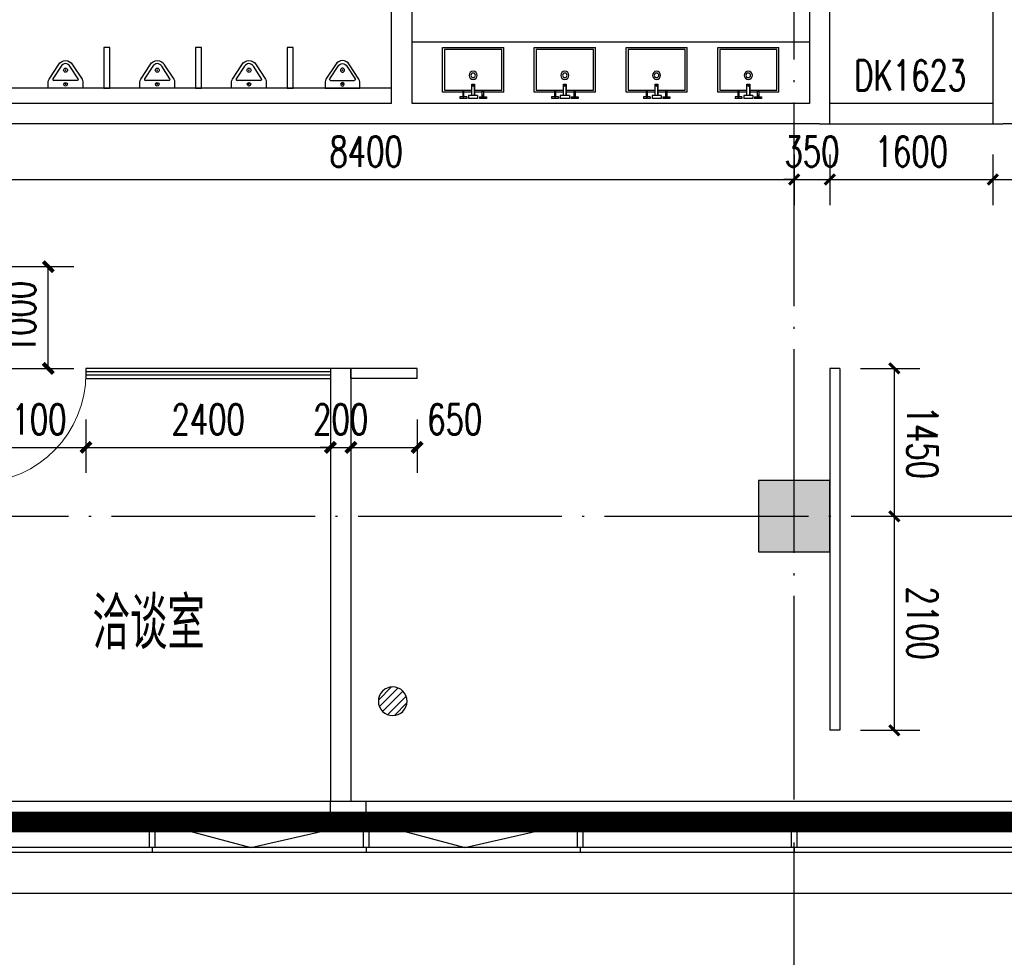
# Model space of a CAD drawing. Extents: x 797781 to 1255204, y 21234 to 1024248.
# Tile 692 of 1056: x 930908 to 940571, y 756704 to 765903. Entities that reach past the tile are written whole.
import ezdxf

# ---------------------------------------------------------------- set-up
doc = ezdxf.new("R2010")
doc.units = 0
doc.header["$LTSCALE"] = 1000
doc.header["$MEASUREMENT"] = 0
doc.linetypes.add('230303生产综合楼-平面图_t8$0$DOTE', pattern=[2.42, 2, -0.2, 0.02, -0.2])
for name, color, linetype in [('230303生产综合楼-平面图_t8$0$00-完成面(地面线)-JYZS', 48, 'Continuous'), ('230303生产综合楼-平面图_t8$0$3T_WOOD', 21, 'Continuous'), ('230303生产综合楼-平面图_t8$0$COLUMN', 40, 'Continuous'), ('230303生产综合楼-平面图_t8$0$CURTWALL', 4, 'Continuous'), ('230303生产综合楼-平面图_t8$0$DOOR_FIRE', 4, 'Continuous'), ('230303生产综合楼-平面图_t8$0$DOTE', 1, '230303生产综合楼-平面图_t8$0$DOTE'), ('230303生产综合楼-平面图_t8$0$FF-厨卫具', 44, 'Continuous'), ('230303生产综合楼-平面图_t8$0$FF-厨卫具-JYZS', 44, 'Continuous'), ('230303生产综合楼-平面图_t8$0$PUB_DIM', 3, 'Continuous'), ('230303生产综合楼-平面图_t8$0$PUB_HATCH', 8, 'Continuous'), ('230303生产综合楼-平面图_t8$0$PUB_TEXT', 7, 'Continuous'), ('230303生产综合楼-平面图_t8$0$STAIR', 2, 'Continuous'), ('230303生产综合楼-平面图_t8$0$WALL', 40, 'Continuous'), ('230303生产综合楼-平面图_t8$0$WINDOW', 4, 'Continuous'), ('230303生产综合楼-平面图_t8$0$WINDOW_TEXT', 7, 'Continuous'), ('230303生产综合楼-平面图_t8$0$看线', 115, 'Continuous'), ('CURTWALL', 4, 'Continuous'), ('EQUIP_地漏', 7, 'Continuous'), ('PUB_DIM', 3, 'Continuous'), ('PUB_HATCH', 8, 'Continuous')]:
    doc.layers.add(name, color=color, linetype=linetype)
doc.styles.add('230303生产综合楼-平面图_t8$0$_TCH_DIM', font='SIMPLEX', dxfattribs={"bigfont": 'GBCBIG'})
doc.styles.add('230303生产综合楼-平面图_T8$0$_TCH_DIM_T3', font='SIMPLEX', dxfattribs={"width": 0.705882, "bigfont": 'GBCBIG'})
doc.styles.add('230303生产综合楼-平面图_t8$0$_TCH_WINDOW', font='SIMPLEX', dxfattribs={"height": 3.5, "bigfont": 'GBCBIG'})
doc.styles.add('_TCH_DIM_T3', font='SIMPLEX', dxfattribs={"width": 0.705882, "bigfont": 'GBCBIG'})
doc.dimstyles.new('230303生产综合楼-平面图_T8$0$_TCH_ARCH&&100', dxfattribs={"dimtxt": 297.5, "dimasz": 100, "dimexe": 250, "dimexo": 300, "dimgap": 126.25, "dimtad": 1, "dimdec": 0, "dimzin": 0, "dimdsep": 46, "dimtxsty": '230303生产综合楼-平面图_T8$0$_TCH_DIM_T3', "dimblk": '230303生产综合楼-平面图_t8$0$_ArchTick', "dimcen": 0.09, "dimclrt": 7, "dimazin": 2, "dimtfac": 1, "dimtdec": 0, "dimtix": 1, "dimtmove": 2, "dimatfit": 3, "dimfxl": 1, "dimtolj": 1, "dimtzin": 0, "dimarcsym": 0})
doc.dimstyles.new('_TCH_ARCH&&100', dxfattribs={"dimtxt": 297.5, "dimasz": 100, "dimexe": 250, "dimexo": 300, "dimgap": 126.25, "dimtad": 1, "dimdec": 0, "dimzin": 0, "dimdsep": 46, "dimtxsty": '_TCH_DIM_T3', "dimblk": 'ARCHTICK', "dimcen": 0.09, "dimclrt": 7, "dimazin": 2, "dimtfac": 1, "dimtdec": 0, "dimtix": 1, "dimtmove": 2, "dimatfit": 3, "dimfxl": 1, "dimtolj": 1, "dimtzin": 0, "dimarcsym": 0})

# ---------------------------------------------------------------- blocks, each defined once
blk = doc.blocks.new('AQ9-10')
at = {"color": 2, "linetype": '230303生产综合楼-平面图_t8$0$DOTE', "ltscale": 2, "const_width": 200}
blk.add_lwpolyline([(1020716.2, 660199.9), (1100516.2, 660199.3)], dxfattribs=at)
blk = doc.blocks.new('_ArchTick')
at = {"color": 0, "linetype": 'ByBlock', "const_width": 0.4}
blk.add_lwpolyline([(-0.5, -0.5), (0.5, 0.5)], dxfattribs=at)
blk = doc.blocks.new('*D6737')
at = {"layer": 'Defpoints', "color": 0, "transparency": 16777216}
for p in [(825719.5, 570215.7), (826717.7, 570215.6), (825719.4, 569216.1)]:
    blk.add_point(p, dxfattribs=at)
at = {"layer": 'PUB_DIM', "color": 0, "lineweight": -2, "transparency": 16777216}
for p, q in [((826019.5, 570215.7), (826967.7, 570215.6)), ((826717.7, 569216), (826717.7, 570215.6)), ((826019.4, 569216.1), (826967.7, 569216))]:
    blk.add_line(p, q, dxfattribs=at)
at = {"layer": 'PUB_DIM', "color": 0, "lineweight": -2, "transparency": 16777216, "xscale": 100, "yscale": 100, "zscale": 100}
for p, rotation in [((826717.7, 570215.6), 89.99667025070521), ((826717.7, 569216), 269.9966702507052)]:
    blk.add_blockref('_ArchTick', p, dxfattribs=dict(at, rotation=rotation))
at = {"layer": 'PUB_DIM', "color": 7, "transparency": 16777216, "insert": (826442.7, 569715.9), "char_height": 297.5, "attachment_point": 5, "rotation": 89.99667, "style": '_TCH_DIM_T3'}
blk.add_mtext('\\A1;1000', dxfattribs=at)
blk = doc.blocks.new('$TwtSys$00000141')
for p, q in [((-94.2, 7.7), (-10.1, 91.8)), ((-94.2, 7.7), (-10.1, 91.8)), ((-87.2, -35.1), (35.1, 87.2)), ((-87.2, -35.1), (35.1, 87.2)), ((-66.5, -66.5), (66.5, 66.5)), ((-66.5, -66.5), (66.5, 66.5)), ((-32.4, -87.1), (87.6, 32.9)), ((-32.4, -87.1), (87.6, 32.9)), ((11.4, -92.3), (92.3, -11.4)), ((11.4, -92.3), (92.3, -11.4))]:
    blk.add_line(p, q)
blk.add_circle((0, 0), 94)
blk.add_circle((0, 0), 94)
blk = doc.blocks.new('9FDL')
at = {"layer": 'EQUIP_地漏', "xscale": -1.5, "yscale": 1.5, "zscale": 1.5, "rotation": 90}
blk.add_blockref('$TwtSys$00000141', (1149635.4, 482861.3), dxfattribs=at)
blk = doc.blocks.new('230303生产综合楼-平面图_t8$0$6WLGJ')
at = {"layer": '230303生产综合楼-平面图_t8$0$3T_WOOD'}
for points in [[(1049266.3, 366736.9), (1049216.3, 366736.9), (1049216.3, 366986.9), (1049266.3, 366986.9)], [(1051366.3, 366736.9), (1051316.3, 366736.9), (1051316.3, 366986.9), (1051366.3, 366986.9)], [(1053466.3, 366736.9), (1053416.3, 366736.9), (1053416.3, 366986.9), (1053466.3, 366986.9)], [(1055566.3, 366736.9), (1055516.3, 366736.9), (1055516.3, 366986.9), (1055566.3, 366986.9)]]:
    blk.add_lwpolyline(points, close=True, dxfattribs=at)
for points in [[(1049241.3, 366736.9), (1049241.4, 366686.9)], [(1051341.3, 366736.9), (1051341.4, 366686.9)], [(1053441.3, 366736.9), (1053441.4, 366686.9)], [(1055541.3, 366736.9), (1055541.4, 366686.9)], [(1055541.3, 366736.9), (1055541.4, 366686.9)]]:
    blk.add_lwpolyline(points, dxfattribs=at)
blk = doc.blocks.new('230303生产综合楼-平面图_t8$0$台盆')
at = {"layer": '230303生产综合楼-平面图_t8$0$FF-厨卫具'}
for p, q in [((68064.4, -66099.3, 0), (67464.4, -66099.3, 0)), ((67464.4, -66538.3, 0), (67464.4, -66099.3, 0)), ((68064.4, -66538.3, 0), (68064.4, -66099.3, 0)), ((67464.4, -66538.3, 0), (67662.1, -66538.3, 0)), ((67674.5, -66538.3, 0), (67750.7, -66538.3, 0)), ((67720.3, -66569.9, 0), (67750.7, -66569.9, 0)), ((67720.3, -66569.9, 0), (67720.3, -66599, 0)), ((67750.7, -66569.9, 0), (67750.7, -66482.6, 0)), ((67778.6, -66538.3, 0), (67854.4, -66538.3, 0)), ((67778.6, -66569.9, 0), (67809, -66569.9, 0)), ((67809, -66569.9, 0), (67809, -66599, 0)), ((67866.7, -66538.3, 0), (68064.4, -66538.3, 0)), ((67634.8, -66584.5, 0), (67634.8, -66599, 0)), ((67662.1, -66584.5, 0), (67634.8, -66584.5, 0)), ((67634.8, -66599, 0), (67701.8, -66599, 0)), ((67701.8, -66584.5, 0), (67674.5, -66584.5, 0)), ((67701.8, -66584.5, 0), (67701.8, -66599, 0)), ((67720.3, -66599, 0), (67809, -66599, 0)), ((67827.1, -66584.5, 0), (67854.4, -66584.5, 0)), ((67827.1, -66584.5, 0), (67827.1, -66599, 0)), ((67827.1, -66599, 0), (67894.1, -66599, 0)), ((67866.7, -66584.5, 0), (67894.1, -66584.5, 0)), ((67894.1, -66584.5, 0), (67894.1, -66599, 0))]:
    blk.add_line(p, q, dxfattribs=at)
at = {"layer": '230303生产综合楼-平面图_t8$0$FF-厨卫具', "color": 8, "elevation": 0}
blk.add_lwpolyline([(67750.7, -66518.3), (67484.4, -66518.3), (67484.4, -66119.3), (68044.4, -66119.3), (68044.4, -66518.3), (67778.6, -66518.3)], dxfattribs=at)
at = {"layer": '230303生产综合楼-平面图_t8$0$FF-厨卫具', "elevation": 0}
for points in [[(67750.7, -66459.5), (67750.7, -66569.9), (67778.6, -66569.9), (67778.6, -66459.5)], [(67662.1, -66530.1), (67662.1, -66584.5), (67674.5, -66584.5), (67674.5, -66530.1)], [(67866.7, -66530.1), (67866.7, -66584.5), (67854.4, -66584.5), (67854.4, -66530.1)]]:
    blk.add_lwpolyline(points, close=True, dxfattribs=at)
at = {"layer": '230303生产综合楼-平面图_t8$0$FF-厨卫具'}
blk.add_circle((67764.4, -66373.3, 0), 40, dxfattribs=at)
at = {"layer": '230303生产综合楼-平面图_t8$0$FF-厨卫具', "color": 8}
for centre, radius in [((67764.4, -66373.3, 0), 22.5), ((67764.1, -66471.5, 0), 7.98), ((67668.3, -66578.3, 0), 6.17), ((67860.6, -66578.3, 0), 6.17)]:
    blk.add_circle(centre, radius, dxfattribs=at)
blk = doc.blocks.new('230303生产综合楼-平面图_t8$0$$lvtry$00000219')
at = {"color": 0}
for p, q in [((-124.2, -91.5), (-43.3, -215.6)), ((-115.8, -76), (115.8, -76)), ((43.3, -215.6), (124.2, -91.5))]:
    blk.add_line(p, q, dxfattribs=at)
blk.add_lwpolyline([(69.3, -230.6, -0.57735), (-69.3, -230.6), (-161.9, -88.4, -0.145378), (-170, -61.1), (-170, 0), (170, 0), (170, -61.1, -0.145378), (161.9, -88.4)], format="xyb", close=True, dxfattribs=at)
for centre, radius in [((0, -38), 17.7), ((0, -177), 20)]:
    blk.add_circle(centre, radius, dxfattribs=at)
for centre, radius, start, end in [((-115.8, -86), 10, 90, 213.0863), ((115.8, -86), 10, 326.9137, 90), ((0, -190.6), 50, 210, 330)]:
    blk.add_arc(centre, radius, start, end, dxfattribs=at)
for p in [(0, -38), (0, -177)]:
    blk.add_point(p, dxfattribs=at)
blk = doc.blocks.new('230303生产综合楼-平面图_t8$0$_ArchTick')
at = {"color": 0, "linetype": 'ByBlock', "const_width": 0.3}
blk.add_lwpolyline([(-0.5, -0.5), (0.5, 0.5)], dxfattribs=at)
blk = doc.blocks.new('*D6248')
at = {"layer": '230303生产综合楼-平面图_t8$0$PUB_DIM', "color": 0, "lineweight": -2, "transparency": 16777216}
for p, q in [((756648.3, 178498.9), (756648.3, 178002.5)), ((765048.3, 178498.9), (765048.3, 178002.5)), ((756648.3, 178252.5), (765048.3, 178252.5))]:
    blk.add_line(p, q, dxfattribs=at)
at = {"layer": 'Defpoints', "color": 0, "transparency": 16777216}
for p in [(756648.3, 178798.9), (765048.3, 178798.9), (765048.3, 178252.5)]:
    blk.add_point(p, dxfattribs=at)
at = {"layer": '230303生产综合楼-平面图_t8$0$PUB_DIM', "color": 0, "lineweight": -2, "transparency": 16777216, "xscale": 100, "yscale": 100, "zscale": 100, "rotation": 180}
blk.add_blockref('230303生产综合楼-平面图_t8$0$_ArchTick', (756648.3, 178252.5), dxfattribs=at)
at = {"layer": '230303生产综合楼-平面图_t8$0$PUB_DIM', "color": 0, "lineweight": -2, "transparency": 16777216, "xscale": 100, "yscale": 100, "zscale": 100}
blk.add_blockref('230303生产综合楼-平面图_t8$0$_ArchTick', (765048.3, 178252.5), dxfattribs=at)
at = {"layer": '230303生产综合楼-平面图_t8$0$PUB_DIM', "color": 7, "transparency": 16777216, "insert": (760848.3, 178527.5), "char_height": 297.5, "attachment_point": 5, "style": '230303生产综合楼-平面图_T8$0$_TCH_DIM_T3'}
blk.add_mtext('\\A1;8400', dxfattribs=at)
blk = doc.blocks.new('*D6249')
at = {"layer": '230303生产综合楼-平面图_t8$0$PUB_DIM', "color": 0, "lineweight": -2, "transparency": 16777216}
for p, q in [((765048.3, 178498.9), (765048.3, 178002.5)), ((765398.3, 178498.9), (765398.3, 178002.5)), ((765048.3, 178252.5), (764948.3, 178252.5)), ((765048.3, 178252.5), (765398.3, 178252.5)), ((765398.3, 178252.5), (765498.3, 178252.5))]:
    blk.add_line(p, q, dxfattribs=at)
at = {"layer": 'Defpoints', "color": 0, "transparency": 16777216}
for p in [(765048.3, 178798.9), (765398.3, 178798.9), (765398.3, 178252.5)]:
    blk.add_point(p, dxfattribs=at)
at = {"layer": '230303生产综合楼-平面图_t8$0$PUB_DIM', "color": 0, "lineweight": -2, "transparency": 16777216, "xscale": 100, "yscale": 100, "zscale": 100}
blk.add_blockref('230303生产综合楼-平面图_t8$0$_ArchTick', (765048.3, 178252.5), dxfattribs=at)
at = {"layer": '230303生产综合楼-平面图_t8$0$PUB_DIM', "color": 0, "lineweight": -2, "transparency": 16777216, "xscale": 100, "yscale": 100, "zscale": 100, "rotation": 180}
blk.add_blockref('230303生产综合楼-平面图_t8$0$_ArchTick', (765398.3, 178252.5), dxfattribs=at)
at = {"layer": '230303生产综合楼-平面图_t8$0$PUB_DIM', "color": 7, "transparency": 16777216, "insert": (765223.3, 178527.5), "char_height": 297.5, "attachment_point": 5, "style": '230303生产综合楼-平面图_T8$0$_TCH_DIM_T3'}
blk.add_mtext('\\A1;350', dxfattribs=at)
blk = doc.blocks.new('*D6250')
at = {"layer": '230303生产综合楼-平面图_t8$0$PUB_DIM', "color": 0, "lineweight": -2, "transparency": 16777216}
for p, q in [((765398.3, 178498.9), (765398.3, 178002.5)), ((766998.3, 178498.9), (766998.3, 178002.5)), ((765398.3, 178252.5), (766998.3, 178252.5))]:
    blk.add_line(p, q, dxfattribs=at)
at = {"layer": 'Defpoints', "color": 0, "transparency": 16777216}
for p in [(765398.3, 178798.9), (766998.3, 178798.9), (766998.3, 178252.5)]:
    blk.add_point(p, dxfattribs=at)
at = {"layer": '230303生产综合楼-平面图_t8$0$PUB_DIM', "color": 0, "lineweight": -2, "transparency": 16777216, "xscale": 100, "yscale": 100, "zscale": 100, "rotation": 180}
blk.add_blockref('230303生产综合楼-平面图_t8$0$_ArchTick', (765398.3, 178252.5), dxfattribs=at)
at = {"layer": '230303生产综合楼-平面图_t8$0$PUB_DIM', "color": 0, "lineweight": -2, "transparency": 16777216, "xscale": 100, "yscale": 100, "zscale": 100}
blk.add_blockref('230303生产综合楼-平面图_t8$0$_ArchTick', (766998.3, 178252.5), dxfattribs=at)
at = {"layer": '230303生产综合楼-平面图_t8$0$PUB_DIM', "color": 7, "transparency": 16777216, "insert": (766198.3, 178527.5), "char_height": 297.5, "attachment_point": 5, "style": '230303生产综合楼-平面图_T8$0$_TCH_DIM_T3'}
blk.add_mtext('\\A1;1600', dxfattribs=at)
blk = doc.blocks.new('*D6251')
at = {"layer": '230303生产综合楼-平面图_t8$0$PUB_DIM', "color": 0, "lineweight": -2, "transparency": 16777216}
for p, q in [((766998.3, 178498.9), (766998.3, 178002.5)), ((768248.4, 178498.9), (768248.4, 178002.5)), ((766998.3, 178252.5), (768248.4, 178252.5))]:
    blk.add_line(p, q, dxfattribs=at)
at = {"layer": 'Defpoints', "color": 0, "transparency": 16777216}
for p in [(766998.3, 178798.9), (768248.4, 178798.9), (768248.4, 178252.5)]:
    blk.add_point(p, dxfattribs=at)
at = {"layer": '230303生产综合楼-平面图_t8$0$PUB_DIM', "color": 0, "lineweight": -2, "transparency": 16777216, "xscale": 100, "yscale": 100, "zscale": 100, "rotation": 180}
blk.add_blockref('230303生产综合楼-平面图_t8$0$_ArchTick', (766998.3, 178252.5), dxfattribs=at)
at = {"layer": '230303生产综合楼-平面图_t8$0$PUB_DIM', "color": 0, "lineweight": -2, "transparency": 16777216, "xscale": 100, "yscale": 100, "zscale": 100}
blk.add_blockref('230303生产综合楼-平面图_t8$0$_ArchTick', (768248.4, 178252.5), dxfattribs=at)
at = {"layer": '230303生产综合楼-平面图_t8$0$PUB_DIM', "color": 7, "transparency": 16777216, "insert": (767623.3, 178527.5), "char_height": 297.5, "attachment_point": 5, "style": '230303生产综合楼-平面图_T8$0$_TCH_DIM_T3'}
blk.add_mtext('\\A1;1250', dxfattribs=at)
blk = doc.blocks.new('*D2629')
at = {"layer": 'Defpoints', "color": 0, "transparency": 16777216}
for p in [(930458, 762281.3), (931558, 762281.3), (931558, 761706.9)]:
    blk.add_point(p, dxfattribs=at)
at = {"layer": 'PUB_DIM', "color": 0, "lineweight": -2, "transparency": 16777216}
for p, q in [((930458, 761981.3), (930458, 761456.9)), ((931558, 761981.3), (931558, 761456.9)), ((930458, 761706.9), (931558, 761706.9))]:
    blk.add_line(p, q, dxfattribs=at)
at = {"layer": 'PUB_DIM', "color": 0, "lineweight": -2, "transparency": 16777216, "xscale": 100, "yscale": 100, "zscale": 100}
for p, rotation in [((930458, 761706.9), 180.0003559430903), ((931558, 761706.9), 0.0003559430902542)]:
    blk.add_blockref('_ArchTick', p, dxfattribs=dict(at, rotation=rotation))
at = {"layer": 'PUB_DIM', "color": 7, "transparency": 16777216, "insert": (931008, 761981.9), "char_height": 297.5, "attachment_point": 5, "rotation": 0.00036, "style": '_TCH_DIM_T3'}
blk.add_mtext('\\A1;1100', dxfattribs=at)
blk = doc.blocks.new('*D2630')
at = {"layer": 'Defpoints', "color": 0, "transparency": 16777216}
for p in [(931558, 762281.3), (933958, 762281.3), (933958, 761706.9)]:
    blk.add_point(p, dxfattribs=at)
at = {"layer": 'PUB_DIM', "color": 0, "lineweight": -2, "transparency": 16777216}
for p, q in [((931558, 761981.3), (931558, 761456.9)), ((933958, 761981.3), (933958, 761456.9)), ((931558, 761706.9), (933958, 761706.9))]:
    blk.add_line(p, q, dxfattribs=at)
at = {"layer": 'PUB_DIM', "color": 0, "lineweight": -2, "transparency": 16777216, "xscale": 100, "yscale": 100, "zscale": 100}
for p, rotation in [((931558, 761706.9), 180.0003559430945), ((933958, 761706.9), 0.0003559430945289)]:
    blk.add_blockref('_ArchTick', p, dxfattribs=dict(at, rotation=rotation))
at = {"layer": 'PUB_DIM', "color": 7, "transparency": 16777216, "insert": (932758, 761981.9), "char_height": 297.5, "attachment_point": 5, "rotation": 0.00036, "style": '_TCH_DIM_T3'}
blk.add_mtext('\\A1;2400', dxfattribs=at)
blk = doc.blocks.new('*D2631')
at = {"layer": 'Defpoints', "color": 0, "transparency": 16777216}
for p in [(933958, 762281.3), (934158, 762281.3), (934158, 761706.9)]:
    blk.add_point(p, dxfattribs=at)
at = {"layer": 'PUB_DIM', "color": 0, "lineweight": -2, "transparency": 16777216}
for p, q in [((933958, 761981.3), (933958, 761456.9)), ((934158, 761981.3), (934158, 761456.9)), ((933958, 761706.9), (933858, 761706.9)), ((933958, 761706.9), (934158, 761706.9)), ((934158, 761706.9), (934258, 761706.9))]:
    blk.add_line(p, q, dxfattribs=at)
at = {"layer": 'PUB_DIM', "color": 0, "lineweight": -2, "transparency": 16777216, "xscale": 100, "yscale": 100, "zscale": 100}
for p, rotation in [((933958, 761706.9), 0.0003559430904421), ((934158, 761706.9), 180.0003559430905)]:
    blk.add_blockref('_ArchTick', p, dxfattribs=dict(at, rotation=rotation))
at = {"layer": 'PUB_DIM', "color": 7, "transparency": 16777216, "insert": (934058, 761981.9), "char_height": 297.5, "attachment_point": 5, "rotation": 0.00036, "style": '_TCH_DIM_T3'}
blk.add_mtext('\\A1;200', dxfattribs=at)
blk = doc.blocks.new('*D2632')
at = {"layer": 'Defpoints', "color": 0, "transparency": 16777216}
for p in [(934158, 762281.3), (934808, 762281.3), (934808, 761706.9)]:
    blk.add_point(p, dxfattribs=at)
at = {"layer": 'PUB_DIM', "color": 0, "lineweight": -2, "transparency": 16777216}
for p, q in [((934158, 761981.3), (934158, 761456.9)), ((934808, 761981.3), (934808, 761456.9)), ((934158, 761706.9), (934808, 761706.9))]:
    blk.add_line(p, q, dxfattribs=at)
at = {"layer": 'PUB_DIM', "color": 0, "lineweight": -2, "transparency": 16777216, "xscale": 100, "yscale": 100, "zscale": 100}
for p, rotation in [((934158, 761706.9), 180.0003559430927), ((934808, 761706.9), 0.000355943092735)]:
    blk.add_blockref('_ArchTick', p, dxfattribs=dict(at, rotation=rotation))
at = {"layer": 'PUB_DIM', "color": 7, "transparency": 16777216, "insert": (935178, 761981.9), "char_height": 297.5, "attachment_point": 5, "rotation": 0.00036, "style": '_TCH_DIM_T3'}
blk.add_mtext('\\A1;650', dxfattribs=at)
blk = doc.blocks.new('230303生产综合楼-平面图_t8$0$$DorLib2D$00000001')
for p, q in [((0.45, 0.975), (0.5, 0.975)), ((0.45, 0), (0.45, 0.975)), ((0.5, 0), (0.5, 0.975)), ((0.5, 0), (0.45, 0))]:
    blk.add_line(p, q)
at = {"lineweight": 13}
blk.add_arc((0.475, 0), 0.975, 91.46928, 180, dxfattribs=at)
blk = doc.blocks.new('*D4718')
at = {"layer": '230303生产综合楼-平面图_t8$0$PUB_DIM', "color": 0, "lineweight": -2, "transparency": 16777216}
for p, q in [((939157.7, 762481.4), (939741.3, 762481.5)), ((939491.6, 761031.4), (939491.3, 762481.4)), ((939158, 761031.4), (939741.6, 761031.5))]:
    blk.add_line(p, q, dxfattribs=at)
at = {"layer": 'Defpoints', "color": 0, "transparency": 16777216}
for p in [(938857.7, 762481.3), (939491.3, 762481.4), (938858, 761031.3)]:
    blk.add_point(p, dxfattribs=at)
at = {"layer": '230303生产综合楼-平面图_t8$0$PUB_DIM', "color": 0, "lineweight": -2, "transparency": 16777216, "xscale": 100, "yscale": 100, "zscale": 100}
for p, rotation in [((939491.3, 762481.4), 90.0107344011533), ((939491.6, 761031.4), 270.0107344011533)]:
    blk.add_blockref('230303生产综合楼-平面图_t8$0$_ArchTick', p, dxfattribs=dict(at, rotation=rotation))
at = {"layer": '230303生产综合楼-平面图_t8$0$PUB_DIM', "color": 7, "transparency": 16777216, "insert": (939766.4, 761756.5), "char_height": 297.5, "attachment_point": 5, "rotation": 270.01073, "style": '230303生产综合楼-平面图_T8$0$_TCH_DIM_T3'}
blk.add_mtext('\\A1;1450', dxfattribs=at)
blk = doc.blocks.new('*D4719')
at = {"layer": '230303生产综合楼-平面图_t8$0$PUB_DIM', "color": 0, "lineweight": -2, "transparency": 16777216}
for p, q in [((939158, 761031.4), (939741.6, 761031.5)), ((939492, 758931.4), (939491.6, 761031.4)), ((939158.4, 758931.4), (939742, 758931.5))]:
    blk.add_line(p, q, dxfattribs=at)
at = {"layer": 'Defpoints', "color": 0, "transparency": 16777216}
for p in [(938858, 761031.3), (939491.6, 761031.4), (938858.4, 758931.3)]:
    blk.add_point(p, dxfattribs=at)
at = {"layer": '230303生产综合楼-平面图_t8$0$PUB_DIM', "color": 0, "lineweight": -2, "transparency": 16777216, "xscale": 100, "yscale": 100, "zscale": 100}
for p, rotation in [((939491.6, 761031.4), 90.01073440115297), ((939492, 758931.4), 270.010734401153)]:
    blk.add_blockref('230303生产综合楼-平面图_t8$0$_ArchTick', p, dxfattribs=dict(at, rotation=rotation))
at = {"layer": '230303生产综合楼-平面图_t8$0$PUB_DIM', "color": 7, "transparency": 16777216, "insert": (939766.8, 759981.5), "char_height": 297.5, "attachment_point": 5, "rotation": 270.01073, "style": '230303生产综合楼-平面图_T8$0$_TCH_DIM_T3'}
blk.add_mtext('\\A1;2100', dxfattribs=at)
blk = doc.blocks.new('_FZH')
blk.add_lwpolyline([(-0.5, -0.5), (0.5, -0.5), (0.5, 0.5), (-0.5, 0.5)], close=True)
at = {"layer": 'PUB_HATCH'}
blk.add_solid([(-0.5, -0.5), (0.5, -0.5), (-0.5, 0.5), (0.5, 0.5)], dxfattribs=at)
blk = doc.blocks.new('6-8FQD')
at = {"layer": 'PUB_DIM'}
dim = blk.add_aligned_dim(p1=(825719.4, 569216.1), p2=(825719.5, 570215.7), distance=-998.3, dimstyle='_TCH_ARCH&&100', dxfattribs=at)
dim.commit()
dim.dimension.update_dxf_attribs({"geometry": '*D6737', "text_midpoint": (826442.7, 569715.9)})
blk = doc.blocks.new('230303生产综合楼-平面图_t8$0$WSJ-1')
at = {"layer": '230303生产综合楼-平面图_t8$0$00-完成面(地面线)-JYZS'}
blk.add_line((761098.3, 179149), (756498.3, 179149), dxfattribs=at)
at = {"layer": '230303生产综合楼-平面图_t8$0$FF-厨卫具-JYZS'}
blk.add_line((765198.3, 179598.9), (761298.3, 179598.9), dxfattribs=at)
at = {"layer": '230303生产综合楼-平面图_t8$0$FF-厨卫具-JYZS', "ltscale": 30}
for points in [[(758333.3, 179549), (758273.3, 179549), (758273.3, 179149), (758333.3, 179149)], [(759233.3, 179549), (759173.3, 179549), (759173.3, 179149), (759233.3, 179149)], [(760133.3, 179549), (760073.3, 179549), (760073.3, 179149), (760133.3, 179149)]]:
    blk.add_lwpolyline(points, close=True, dxfattribs=at)
at = {"layer": '230303生产综合楼-平面图_t8$0$WALL'}
for p, q in [((765198.3, 180348.9), (765198.3, 178998.9)), ((765398.3, 178998.9), (765398.3, 180348.9)), ((761098.3, 178998.9), (761098.3, 180248.9)), ((761298.3, 178998.9), (761298.3, 180248.9)), ((766998.3, 180298.9), (766998.3, 178998.9)), ((761098.3, 178998.9), (756498.3, 178998.9)), ((765198.3, 178998.9), (761298.3, 178998.9)), ((765398.3, 178798.9), (765398.3, 178998.9)), ((766998.3, 178998.9), (766998.3, 178798.9)), ((761198.3, 178798.9), (756298.3, 178798.9)), ((765298.3, 178798.9), (761198.3, 178798.9)), ((765298.3, 178798.9), (765398.3, 178798.9)), ((766998.3, 178798.9), (767098.3, 178798.9)), ((769098.3, 178798.9), (767098.3, 178798.9))]:
    blk.add_line(p, q, dxfattribs=at)
at = {"layer": '230303生产综合楼-平面图_t8$0$WINDOW'}
for p, q in [((766998.3, 178998.9), (765398.3, 178998.9)), ((765398.3, 178798.9), (766998.3, 178798.9))]:
    blk.add_line(p, q, dxfattribs=at)
at = {"layer": '230303生产综合楼-平面图_t8$0$FF-厨卫具-JYZS', "xscale": -1, "rotation": 359.9999999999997}
for p in [(829662.7, 245648.2, 0), (830562.7, 245648.2, 0), (831462.7, 245648.2, 0), (832362.7, 245648.2, 0)]:
    blk.add_blockref('230303生产综合楼-平面图_t8$0$台盆', p, dxfattribs=at)
at = {"layer": '230303生产综合楼-平面图_t8$0$FF-厨卫具-JYZS', "ltscale": 30, "rotation": 180.0000000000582}
for p in [(757898.3, 179149), (758798.3, 179149), (759698.3, 179149)]:
    blk.add_blockref('230303生产综合楼-平面图_t8$0$$lvtry$00000219', p, dxfattribs=at)
at = {"layer": '230303生产综合楼-平面图_t8$0$FF-厨卫具-JYZS', "ltscale": 30, "xscale": -1, "rotation": 180}
blk.add_blockref('230303生产综合楼-平面图_t8$0$$lvtry$00000219', (760615.8, 179149), dxfattribs=at)
at = {"layer": '230303生产综合楼-平面图_t8$0$WINDOW_TEXT', "style": '230303生产综合楼-平面图_t8$0$_TCH_WINDOW', "width": 0.705882}
blk.add_text('DK1623', height=297.5, dxfattribs=at).set_placement((765638.3, 179125.2))
at = {"layer": '230303生产综合楼-平面图_t8$0$PUB_DIM'}
for p1, p2, picture, middle in [((756648.3, 178798.9), (765048.3, 178798.9), '*D6248', (760848.3, 178527.5)), ((765048.3, 178798.9), (765398.3, 178798.9), '*D6249', (765223.3, 178527.5)), ((765398.3, 178798.9), (766998.3, 178798.9), '*D6250', (766198.3, 178527.5)), ((766998.3, 178798.9), (768248.4, 178798.9), '*D6251', (767623.3, 178527.5))]:
    dim = blk.add_aligned_dim(p1=p1, p2=p2, distance=-546.5, dimstyle='230303生产综合楼-平面图_T8$0$_TCH_ARCH&&100', dxfattribs=at)
    dim.commit()
    dim.dimension.update_dxf_attribs({"geometry": picture, "text_midpoint": middle})

msp = doc.modelspace()

# ---------------------------------------------------------------- linework, layer by layer
at = {"layer": '230303生产综合楼-平面图_t8$0$CURTWALL'}
for points in [[(895858, 781131.3), (963708, 781131.3), (989558, 778451.4), (989558, 757731.3), (895858, 757731.3)], [(895908, 781081.3), (963705.4, 781081.3), (989508, 778406.3), (989508, 757781.3), (895908, 757781.3)], [(896158, 780831.3), (963692.5, 780831.3), (989258, 778180.9), (989258, 758031.3), (896158, 758031.3)]]:
    msp.add_lwpolyline(points, close=True, dxfattribs=at)
for points in [[(932233, 758031.3), (933174.8, 757781.3), (934283, 758031.3)], [(934333, 758031.3), (935274.8, 757781.3), (936383, 758031.3)]]:
    msp.add_lwpolyline(points, dxfattribs=at)
at = {"layer": '230303生产综合楼-平面图_t8$0$DOTE'}
for p, q in [((938508, 755831.3), (938508, 783831.3)), ((895508, 761031.3), (989908, 761031.3))]:
    msp.add_line(p, q, dxfattribs=at)
at = {"layer": '230303生产综合楼-平面图_t8$0$PUB_HATCH', "color": 8}
msp.add_lwpolyline([(989058, 764831.3), (989058, 758231.3), (896358, 758231.3), (896358, 764331.3)], dxfattribs=at)
at = {"layer": '230303生产综合楼-平面图_t8$0$WALL'}
for p, q in [((933958, 762481.3), (933958, 758231.3)), ((934158, 762481.3), (933958, 762481.3)), ((934158, 762481.3), (934158, 758231.3)), ((934808, 762481.3), (934158, 762481.3)), ((934158, 762381.3), (934158, 762481.3)), ((934808, 762381.3), (934808, 762481.3)), ((934808, 762381.3), (934158, 762381.3)), ((933958, 758231.3), (933958, 758231.3)), ((933958, 758031.3), (933958, 758231.3)), ((934308, 758231.3), (934158, 758231.3)), ((934308, 758031.3), (934308, 758231.3)), ((934058, 758031.3), (933958, 758031.3)), ((934308, 758031.3), (934058, 758031.3))]:
    msp.add_line(p, q, dxfattribs=at)
at = {"layer": '230303生产综合楼-平面图_t8$0$WALL', "color": 4}
for p, q in [((938858, 762481.3), (938858, 758931.3)), ((938958, 762481.3), (938858, 762481.3)), ((938958, 762481.3), (938958, 758931.3)), ((938958, 758931.3), (938858, 758931.3))]:
    msp.add_line(p, q, dxfattribs=at)
at = {"layer": '230303生产综合楼-平面图_t8$0$看线'}
msp.add_lwpolyline([(895458, 781531.3), (964094.7, 781531.3), (989958, 778811.6), (989958, 757331.3), (895458, 757331.3)], close=True, dxfattribs=at)
at = {"layer": 'CURTWALL'}
for p, q in [((933958, 762481.3), (931558, 762481.3)), ((931558, 762481.3), (931558, 762381.3)), ((933958, 762448), (931558, 762448)), ((933958, 762414.7), (931558, 762414.7)), ((931558, 762381.3), (933958, 762381.3))]:
    msp.add_line(p, q, dxfattribs=at)

# ---------------------------------------------------------------- block references
for name, p in [('AQ9-10', (-117908.2, 97831.4)), ('230303生产综合楼-平面图_t8$0$6WLGJ', (-117033.3, 391044.5)), ('6-8FQD', (104470.9, 193265.3)), ('9FDL', (-215066.6, 276354.8))]:
    msp.add_blockref(name, p)
at = {"layer": '230303生产综合楼-平面图_t8$0$COLUMN', "xscale": 700, "yscale": 700, "zscale": 700}
msp.add_blockref('_FZH', (938508, 761031.3), dxfattribs=at)
at = {"layer": '230303生产综合楼-平面图_t8$0$DOOR_FIRE', "xscale": 1100, "yscale": 1100, "zscale": 100, "rotation": 180.0003559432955}
msp.add_blockref('230303生产综合楼-平面图_t8$0$$DorLib2D$00000001', (931008, 762431.3), dxfattribs=at)
at = {"layer": '230303生产综合楼-平面图_t8$0$STAIR'}
msp.add_blockref('230303生产综合楼-平面图_t8$0$WSJ-1', (173459.7, 586082.4), dxfattribs=at)

# ---------------------------------------------------------------- texts
at = {"layer": '230303生产综合楼-平面图_t8$0$PUB_TEXT', "style": '230303生产综合楼-平面图_t8$0$_TCH_DIM'}
msp.add_text('洽谈室', height=510.64, dxfattribs=at).set_placement((931621.5, 759726.8))

# ---------------------------------------------------------------- dimensions: what is measured, and where the dimension line sits
at = {"layer": '230303生产综合楼-平面图_t8$0$PUB_DIM'}
for p1, p2, picture, middle in [((938858, 761031.3), (938857.7, 762481.3), '*D4718', (939766.4, 761756.5)), ((938858.4, 758931.3), (938858, 761031.3), '*D4719', (939766.8, 759981.5))]:
    dim = msp.add_aligned_dim(p1=p1, p2=p2, distance=-633.6, dimstyle='230303生产综合楼-平面图_T8$0$_TCH_ARCH&&100', dxfattribs=at)
    dim.commit()
    dim.dimension.update_dxf_attribs({"geometry": picture, "text_midpoint": middle})
at = {"layer": 'PUB_DIM'}
for p1, p2, picture, middle in [((930458, 762281.3), (931558, 762281.3), '*D2629', (931008, 761981.9)), ((931558, 762281.3), (933958, 762281.3), '*D2630', (932758, 761981.9)), ((933958, 762281.3), (934158, 762281.3), '*D2631', (934058, 761981.9))]:
    dim = msp.add_aligned_dim(p1=p1, p2=p2, distance=-574.5, dimstyle='_TCH_ARCH&&100', dxfattribs=at)
    dim.commit()
    dim.dimension.update_dxf_attribs({"geometry": picture, "text_midpoint": middle})
dim = msp.add_linear_dim(base=(934808, 761706.9), p1=(934158, 762281.3), p2=(934808, 762281.3), angle=0.00036, dimstyle='_TCH_ARCH&&100', dxfattribs=at)
dim.commit()
dim.dimension.update_dxf_attribs({"geometry": '*D2632', "text_midpoint": (935178, 761981.9), "dimtype": 161})

doc.saveas('drawing.dxf')
